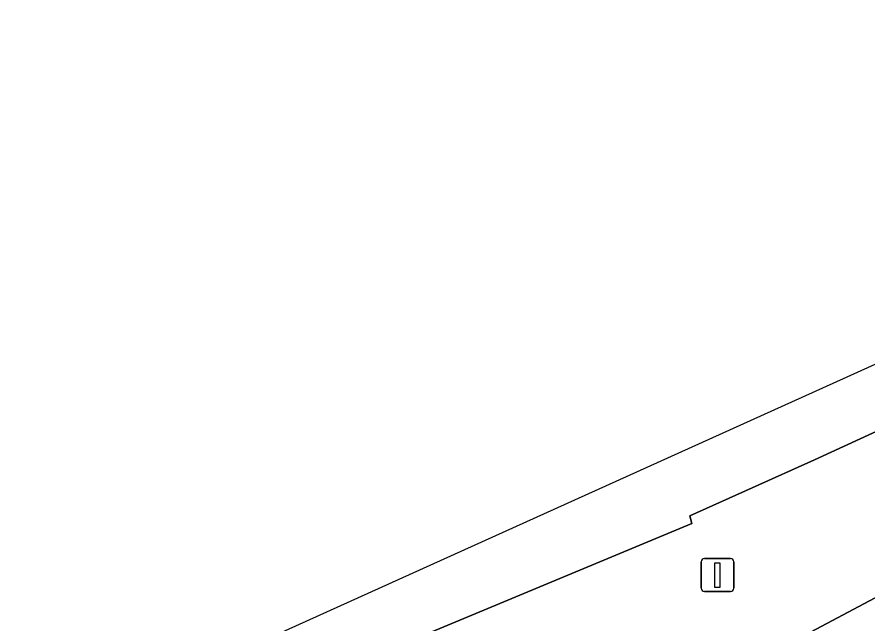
# Model space of a CAD drawing. Extents: x 158086 to 159499, y 382904 to 383981.
# Drawn here: x 158960.6 to 158986.45, y 383864.2 to 383882.65 of the extents above; entities that cross this region are included whole.
import ezdxf

# ---------------------------------------------------------------- set-up
doc = ezdxf.new("R2010")
doc.units = 0
for name, color, linetype in [('IMGEO_Berm_groen', 7, 'Continuous'), ('IMGEO_Lichtmast', 7, 'Continuous'), ('IMGEO_OVBaan_gesloten', 7, 'Continuous'), ('IMGEO_Rijbaan_regionaal_gesloten', 7, 'Continuous')]:
    doc.layers.add(name, color=color, linetype=linetype)

msp = doc.modelspace()

# ---------------------------------------------------------------- linework, layer by layer
at = {"layer": 'IMGEO_Berm_groen'}
msp.add_lwpolyline([(159071.729, 383909.517), (159037.819, 383893.761), (159000, 383876.195), (158988.894, 383871.037), (158984.855, 383869.184), (158981.062, 383867.487), (158981.129, 383867.25), (158969.812, 383862.541), (158968.644, 383862.065), (158971.109, 383856.719), (159000, 383872.051), (159021.532, 383883.477), (159023.324, 383884.327), (159037.874, 383891.086), (159073.292, 383907.518)], dxfattribs=at)
at = {"layer": 'IMGEO_Lichtmast'}
for p, q in [((158981.508, 383866.185), (158982.298, 383866.185)), ((158982.298, 383866.185), (158981.508, 383866.185)), ((158981.408, 383865.285), (158981.408, 383866.085)), ((158981.408, 383866.085), (158981.408, 383865.285)), ((158982.398, 383866.085), (158982.398, 383865.285)), ((158982.398, 383865.285), (158982.398, 383866.085)), ((158982.298, 383865.185), (158981.508, 383865.185)), ((158981.508, 383865.185), (158982.298, 383865.185))]:
    msp.add_line(p, q, dxfattribs=at)
msp.add_lwpolyline([(158981.828, 383866.06), (158981.978, 383866.06), (158981.978, 383865.31), (158981.828, 383865.31), (158981.828, 383866.06)], dxfattribs=at)
for centre, start, end in [((158981.508, 383866.085), 90, 180), ((158981.508, 383866.085), 90, 180), ((158982.298, 383866.085), 0, 90), ((158982.298, 383866.085), 360, 90), ((158981.508, 383865.285), 180, 270), ((158981.508, 383865.285), 180, 270), ((158982.298, 383865.285), 270, 0), ((158982.298, 383865.285), 270, 0)]:
    msp.add_arc(centre, 0.1, start, end, dxfattribs=at)
at = {"layer": 'IMGEO_OVBaan_gesloten'}
msp.add_lwpolyline([(158960.604, 383860.334), (158961.249, 383859.05), (158968.644, 383862.065), (158969.812, 383862.541), (158981.129, 383867.25), (158981.062, 383867.487), (158984.855, 383869.184), (158988.894, 383871.037), (159000, 383876.195), (159037.819, 383893.761), (159071.729, 383909.517), (159090.071, 383918.008), (159089.779, 383918.626), (158964.985, 383862.29)], close=True, dxfattribs=at)
at = {"layer": 'IMGEO_Rijbaan_regionaal_gesloten'}
msp.add_lwpolyline([(159092.386, 383913.099), (159091.12, 383915.784), (159073.292, 383907.518), (159037.874, 383891.086), (159023.324, 383884.327), (159021.532, 383883.477), (159000, 383872.051), (158971.109, 383856.719), (158970.251, 383856.264), (158967.594, 383854.882), (158964.904, 383853.55), (158964.113, 383853.188), (158965.377, 383850.606), (158977.384, 383856.77), (158995.057, 383866.122), (159014.083, 383876.19), (159023.109, 383880.967), (159034.639, 383886.371), (159074.445, 383904.84)], close=True, dxfattribs=at)

doc.saveas('drawing.dxf')
